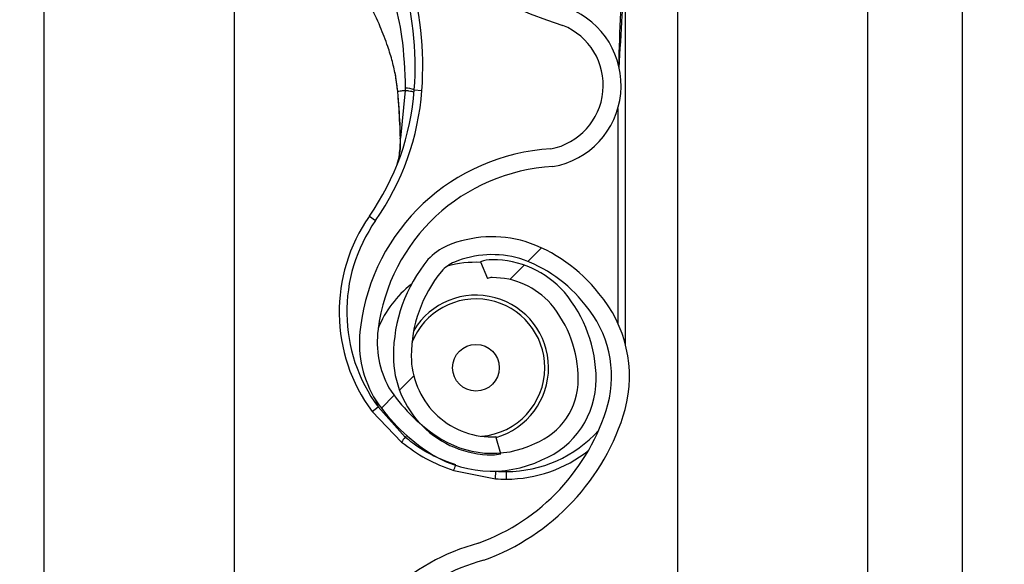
# Model space of a CAD drawing. Header units: inches. Extents: x 170 to 284, y 215 to 248.
# Tile 941 of 1056: x 235.429 to 235.5621, y 241.9902 to 242.0638. Entities that reach past the tile are written whole.
import ezdxf

# ---------------------------------------------------------------- set-up
doc = ezdxf.new("R2010")
doc.units = ezdxf.units.IN
doc.header["$LTSCALE"] = 0.25
doc.header["$MEASUREMENT"] = 0
doc.layers.add('ANNOTATIONS', color=1, linetype='Continuous')
doc.layers.add('LH TOP OF HOOD', color=7, linetype='Continuous')
doc.styles.add('ARIAL', font='arial.ttf', dxfattribs={"height": 0.09375})
doc.dimstyles.new('STANDARD$0', dxfattribs={"dimtxt": 0.09375, "dimasz": 0.09375, "dimexe": 0.03125, "dimexo": 0.046875, "dimgap": 0.09, "dimtad": 0, "dimtih": 1, "dimtoh": 1, "dimdec": 4, "dimzin": 0, "dimdsep": 46, "dimtxsty": 'ARIAL', "dimcen": 0.09, "dimadec": 0, "dimazin": 0, "dimtfac": 1, "dimtdec": 4, "dimtofl": 0, "dimtmove": 0, "dimatfit": 1, "dimfxl": 1, "dimtolj": 1, "dimtzin": 0, "dimarcsym": 0})
pattern_1 = [(45, (225.4196035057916, 238.187647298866), (-0.03026527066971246, 0.03026527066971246), [])]

# ---------------------------------------------------------------- blocks, each defined once
blk = doc.blocks.new('*D70')
at = {"layer": 'ANNOTATIONS', "color": 0, "lineweight": -2, "transparency": 16777216}
for p, q in [((235.475871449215, 243.8427370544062), (236.9163148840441, 243.8427370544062)), ((236.8850648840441, 243.7489870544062), (236.8850648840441, 242.028811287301)), ((236.8850648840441, 239.873775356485), (236.8850648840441, 241.5939511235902)), ((236.1545398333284, 239.780025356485), (236.9163148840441, 239.780025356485))]:
    blk.add_line(p, q, dxfattribs=at)
at = {"layer": 'ANNOTATIONS', "color": 0, "transparency": 16777216}
for points in [[(236.8694398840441, 243.7489870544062), (236.9006898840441, 243.7489870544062), (236.8850648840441, 243.8427370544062)], [(236.8694398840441, 239.873775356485), (236.9006898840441, 239.873775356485), (236.8850648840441, 239.780025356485)]]:
    blk.add_solid(points, dxfattribs=at)
at = {"layer": 'defpoints', "color": 0, "transparency": 16777216}
for p in [(235.428996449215, 243.8427370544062), (236.1076648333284, 239.780025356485), (236.8850648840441, 239.780025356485)]:
    blk.add_point(p, dxfattribs=at)
at = {"layer": 'ANNOTATIONS', "color": 0, "transparency": 16777216, "insert": (236.8850648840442, 241.8113812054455), "char_height": 0.09375, "attachment_point": 5, "style": 'ARIAL'}
blk.add_mtext('\\A1;OPENING\\PHEIGHT', dxfattribs=at)

msp = doc.modelspace()

# ---------------------------------------------------------------- hatches: boundary and pattern name
at = {"layer": 'LH TOP OF HOOD'}
h = msp.add_hatch(dxfattribs=at)
h.set_pattern_fill('ANSI31', color=256, scale=0.34241245, angle=2.8e-322, style=0)
h.set_pattern_definition(pattern_1)
edge = h.paths.add_edge_path(flags=0)
edge.add_arc((235.4928707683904, 242.0272133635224), 0.001712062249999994, 450.0000000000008, 472.2104203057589)
edge.add_line((235.4922235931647, 242.0287983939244), (235.4913110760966, 242.0310332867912))
edge.add_arc((235.4928707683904, 242.0272133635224), 0.004126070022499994, 450, 472.2104203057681, ccw=False)
edge.add_arc((235.4928707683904, 242.0183106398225), 0.01302879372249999, 401.47616737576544, 450, ccw=False)
edge.add_arc((235.4886248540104, 242.0151604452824), 0.01830194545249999, 359.9999999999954, 400.0613730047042, ccw=False)
edge.add_arc((235.4951649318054, 242.0151604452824), 0.01176186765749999, 292.14085769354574, 360, ccw=False)
edge.add_arc((235.4928707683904, 242.0184133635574), 0.01566536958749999, 235.2570680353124, 295.43079980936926, ccw=False)
edge.add_arc((235.4981096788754, 242.0265285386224), 0.02532140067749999, 212.8542481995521, 235.9809333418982, ccw=False)
edge.add_arc((235.4899602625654, 242.0201596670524), 0.01504902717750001, 172.1557183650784, 209.3146496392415, ccw=False)
edge.add_arc((235.5023898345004, 242.0188242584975), 0.02754708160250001, 453.30850314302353, 532.9325737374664, ccw=False)
edge.add_arc((235.4991369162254, 242.0549145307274), 0.008748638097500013, 280.9586189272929, 427.9414322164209)
edge.add_arc((235.5189966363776, 242.1172678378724), 0.05672062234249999, 179.5706357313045, 253.0098997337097, ccw=False)
edge.add_arc((235.6773283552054, 242.1184662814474), 0.2150521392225, 163.4260275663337, 180.2060536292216, ccw=False)
edge.add_arc((235.4985548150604, 242.1706156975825), 0.02884824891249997, 465.1588434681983, 521.4137567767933, ccw=False)
edge.add_arc((235.4812287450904, 242.2251620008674), 0.0284373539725, 290.1205938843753, 343.7190675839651)
edge.add_arc((235.4940692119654, 242.2209845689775), 0.01494630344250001, 345.2914408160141, 400.547192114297)
edge.add_arc((235.4906450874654, 242.2191697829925), 0.0187470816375, 397.9578745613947, 431.4396159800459)
edge.add_arc((235.4928707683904, 242.2239977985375), 0.0134739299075, 433.8775574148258, 472.273645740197)
edge.add_arc((235.4903026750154, 242.2310172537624), 0.006011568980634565, 474.9825325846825, 495.7175736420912)
edge.add_arc((235.5000956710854, 242.2237581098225), 0.01816498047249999, 500.899260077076, 539.9999999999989)
edge.add_arc((235.4928707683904, 242.2237581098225), 0.01094007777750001, 539.9999999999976, 629.9999999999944)
edge.add_arc((235.4928707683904, 242.2146841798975), 0.001866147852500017, 269.9999999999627, 285.6422464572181)
edge.add_line((235.4933739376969, 242.21288714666), (235.4940248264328, 242.2105625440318))
edge.add_arc((235.4928707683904, 242.2146841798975), 0.004280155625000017, 269.9999999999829, 285.64224645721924, ccw=False)
edge.add_arc((235.4928707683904, 242.2237581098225), 0.01335408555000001, 179.9999999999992, 269.999999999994, ccw=False)
edge.add_arc((235.5000956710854, 242.2237581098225), 0.020578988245, 500.6113583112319, 540, ccw=False)
edge.add_arc((235.4903026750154, 242.2310172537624), 0.008425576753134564, 474.5776671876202, 496.4997109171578, ccw=False)
edge.add_arc((235.4928707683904, 242.2239977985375), 0.01588793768, 433.69030225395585, 472.4705806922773, ccw=False)
edge.add_arc((235.4906450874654, 242.2191697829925), 0.02116108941, 398.1045307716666, 431.57717173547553, ccw=False)
edge.add_arc((235.4940692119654, 242.2209845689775), 0.01736031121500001, 345.1802481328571, 400.36585332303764, ccw=False)
edge.add_arc((235.4812287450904, 242.2251620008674), 0.030851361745, 289.91815728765, 343.77953759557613, ccw=False)
edge.add_arc((235.4985548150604, 242.1706156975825), 0.02643424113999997, 464.9417095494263, 521.3236131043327)
edge.add_arc((235.6773283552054, 242.1184662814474), 0.21263813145, 523.4376684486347, 540.2096895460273)
edge.add_arc((235.5189966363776, 242.1172678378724), 0.05430661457, 539.5566266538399, 613.1145348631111)
edge.add_arc((235.4991369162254, 242.0549145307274), 0.01116264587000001, 280.06103888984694, 428.5290871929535, ccw=False)
edge.add_arc((235.5023898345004, 242.0188242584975), 0.02513307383, 452.9714001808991, 532.9706577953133)
edge.add_arc((235.4899602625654, 242.0201596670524), 0.01263501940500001, 532.0830472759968, 568.9826967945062)
edge.add_arc((235.4981096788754, 242.0265285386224), 0.022907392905, 213.0443063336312, 236.0197152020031)
edge.add_arc((235.4928707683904, 242.0184133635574), 0.01325136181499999, 235.1922404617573, 295.7352497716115)
edge.add_arc((235.4951649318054, 242.0151604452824), 0.009347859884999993, 291.7225241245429, 360)
edge.add_arc((235.4886248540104, 242.0151604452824), 0.01588793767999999, 359.9999999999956, 399.9521788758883)
edge.add_arc((235.4928707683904, 242.0183106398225), 0.01061478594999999, 401.6345013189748, 450.0000000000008)
h = msp.add_hatch(dxfattribs=at)
h.set_pattern_fill('ANSI31', color=256, scale=0.34241245, angle=2.8e-322, style=0)
h.set_pattern_definition(pattern_1)
edge = h.paths.add_edge_path(flags=0)
edge.add_arc((235.4928707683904, 241.8217658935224), 0.001712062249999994, 450.0000000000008, 472.2104203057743)
edge.add_line((235.4922235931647, 241.8233509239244), (235.4913110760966, 241.8255858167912))
edge.add_arc((235.4928707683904, 241.8217658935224), 0.004126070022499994, 450, 472.2104203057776, ccw=False)
edge.add_arc((235.4928707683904, 241.8128631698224), 0.01302879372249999, 401.4761673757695, 450, ccw=False)
edge.add_arc((235.4886248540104, 241.8097129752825), 0.01830194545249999, 359.9999999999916, 400.0613730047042, ccw=False)
edge.add_arc((235.4951649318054, 241.8097129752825), 0.01176186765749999, 292.1408576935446, 359.99999999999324, ccw=False)
edge.add_arc((235.4928707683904, 241.8129658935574), 0.01566536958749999, 235.2570680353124, 295.43079980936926, ccw=False)
edge.add_arc((235.4981096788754, 241.8210810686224), 0.02532140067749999, 212.8542481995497, 235.9809333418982, ccw=False)
edge.add_arc((235.4899602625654, 241.8147121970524), 0.01504902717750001, 172.1557183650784, 209.3146496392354, ccw=False)
edge.add_arc((235.5023898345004, 241.8133767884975), 0.02754708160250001, 453.3085031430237, 532.9325737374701, ccw=False)
edge.add_arc((235.4991369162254, 241.8494670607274), 0.008748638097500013, 280.9586189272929, 427.9414322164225)
edge.add_arc((235.5189966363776, 241.9118203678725), 0.05672062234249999, 179.5706357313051, 253.00989973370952, ccw=False)
edge.add_arc((235.6773283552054, 241.9130188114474), 0.2150521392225, 163.4260275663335, 180.2060536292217, ccw=False)
edge.add_arc((235.4985548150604, 241.9651682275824), 0.02884824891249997, 465.15884346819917, 521.4137567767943, ccw=False)
edge.add_arc((235.4812287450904, 242.0197145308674), 0.0284373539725, 290.1205938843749, 343.7190675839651)
edge.add_arc((235.4940692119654, 242.0155370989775), 0.01494630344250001, 345.2914408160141, 400.5471921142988)
edge.add_arc((235.4906450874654, 242.0137223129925), 0.0187470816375, 397.9578745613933, 431.439615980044)
edge.add_arc((235.4928707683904, 242.0185503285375), 0.0134739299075, 433.8775574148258, 472.2736457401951)
edge.add_arc((235.4903026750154, 242.0255697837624), 0.006011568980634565, 474.9825325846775, 495.717573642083)
edge.add_arc((235.5000956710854, 242.0183106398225), 0.01816498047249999, 500.8992600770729, 539.9999999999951)
edge.add_arc((235.4928707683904, 242.0183106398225), 0.01094007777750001, 539.9999999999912, 629.9999999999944)
edge.add_arc((235.4928707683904, 242.0092367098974), 0.001866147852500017, 269.9999999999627, 285.6422464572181)
edge.add_line((235.4933739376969, 242.00743967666), (235.4940248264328, 242.0051150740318))
edge.add_arc((235.4928707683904, 242.0092367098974), 0.004280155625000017, 269.9999999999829, 285.6422464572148, ccw=False)
edge.add_arc((235.4928707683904, 242.0183106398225), 0.01335408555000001, 179.9999999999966, 269.999999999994, ccw=False)
edge.add_arc((235.5000956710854, 242.0183106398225), 0.020578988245, 500.6113583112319, 539.9999999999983, ccw=False)
edge.add_arc((235.4903026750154, 242.0255697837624), 0.008425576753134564, 474.57766718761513, 496.4997109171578, ccw=False)
edge.add_arc((235.4928707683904, 242.0185503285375), 0.01588793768, 433.6903022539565, 472.4705806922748, ccw=False)
edge.add_arc((235.4906450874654, 242.0137223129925), 0.02116108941, 398.10453077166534, 431.5771717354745, ccw=False)
edge.add_arc((235.4940692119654, 242.0155370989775), 0.01736031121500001, 345.180248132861, 400.3658533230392, ccw=False)
edge.add_arc((235.4812287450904, 242.0197145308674), 0.030851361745, 289.9181572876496, 343.7795375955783, ccw=False)
edge.add_arc((235.4985548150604, 241.9651682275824), 0.02643424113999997, 464.9417095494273, 521.3236131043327)
edge.add_arc((235.6773283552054, 241.9130188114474), 0.21263813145, 523.4376684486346, 540.2096895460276)
edge.add_arc((235.5189966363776, 241.9118203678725), 0.05430661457, 539.5566266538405, 613.1145348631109)
edge.add_arc((235.4991369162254, 241.8494670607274), 0.01116264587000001, 280.0610388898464, 428.52908719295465, ccw=False)
edge.add_arc((235.5023898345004, 241.8133767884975), 0.02513307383, 452.9714001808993, 532.9706577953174)
edge.add_arc((235.4899602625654, 241.8147121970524), 0.01263501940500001, 532.0830472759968, 568.9826967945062)
edge.add_arc((235.4981096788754, 241.8210810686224), 0.022907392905, 213.0443063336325, 236.0197152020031)
edge.add_arc((235.4928707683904, 241.8129658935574), 0.01325136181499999, 235.1922404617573, 295.7352497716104)
edge.add_arc((235.4951649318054, 241.8097129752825), 0.009347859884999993, 291.7225241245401, 359.9999999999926)
edge.add_arc((235.4886248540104, 241.8097129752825), 0.01588793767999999, 359.9999999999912, 399.9521788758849)
edge.add_arc((235.4928707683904, 241.8128631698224), 0.01061478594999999, 401.6345013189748, 450.0000000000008)

# ---------------------------------------------------------------- linework, layer by layer
for p, q in [((235.5564384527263, 239.8275350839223), (235.5564384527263, 244.0802977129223)), ((235.5179170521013, 244.0327879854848), (235.5179170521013, 239.8681965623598)), ((235.5435979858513, 244.0327879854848), (235.5435979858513, 239.8275350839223)), ((235.5564384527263, 239.8275350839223), (235.5564384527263, 244.0327879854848)), ((235.4323139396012, 239.8275350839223), (235.4323139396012, 243.9380293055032)), ((235.4579948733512, 242.1118967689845), (235.4579948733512, 241.9195228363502)), ((235.5108807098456, 242.0198676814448), (235.5108807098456, 242.0722898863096)), ((235.4797133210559, 242.0566406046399), (235.4800781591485, 242.0540615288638)), ((235.4811213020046, 242.0542054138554), (235.480471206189, 242.0477714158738)), ((235.4823430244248, 242.0543045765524), (235.4833674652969, 242.0542288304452)), ((235.4801201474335, 242.0539092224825), (235.4801061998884, 242.0540765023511)), ((235.5098534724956, 242.0517904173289), (235.5098534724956, 242.0227646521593)), ((235.476262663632, 242.0372164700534), (235.4771046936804, 242.0366280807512)), ((235.4913110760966, 242.0310332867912), (235.4922235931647, 242.0287983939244)), ((235.4771110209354, 242.0123782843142), (235.4774520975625, 242.011432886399)), ((235.4766266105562, 242.0108215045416), (235.4774520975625, 242.011432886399)), ((235.4766266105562, 242.0108215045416), (235.4806049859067, 242.006676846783)), ((235.4811113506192, 242.0073407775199), (235.4774520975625, 242.011432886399)), ((235.4811113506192, 242.0073407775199), (235.4813350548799, 242.007560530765)), ((235.4940248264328, 242.0051150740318), (235.4933739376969, 242.00743967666)), ((235.4876723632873, 242.0028219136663), (235.4933109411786, 242.0017209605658)), ((235.4933109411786, 242.0017209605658), (235.4933780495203, 242.002746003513)), ((235.4947873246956, 242.0016726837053), (235.4947873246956, 242.0026999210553))]:
    msp.add_line(p, q, dxfattribs=at)
at = {"layer": 'LH TOP OF HOOD', "flags": 128}
msp.add_lwpolyline([(235.4804376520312, 242.0477027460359), (235.4804098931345, 242.0477103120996), (235.4803908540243, 242.0477186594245), (235.4803810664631, 242.0477275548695), (235.4803808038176, 242.0477367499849), (235.4803900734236, 242.0477459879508), (235.4804086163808, 242.0477550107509), (235.4804359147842, 242.0477635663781), (235.480471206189, 242.0477714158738)], dxfattribs=at)
at = {"layer": 'LH TOP OF HOOD'}
msp.add_circle((235.4906783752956, 242.0167388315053), 0.00315523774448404, dxfattribs=at)
for centre, radius, start, end in [((235.5189966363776, 242.1172678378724), 0.05672062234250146, 179.5706357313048, 253.0098997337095), ((235.4393165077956, 242.0574859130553), 0.04417120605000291, 355.7713036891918, 16.94846748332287), ((235.4393165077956, 242.0574859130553), 0.04314396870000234, 355.771303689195, 16.94846748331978), ((235.4991369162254, 242.0549145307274), 0.01116264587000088, 280.0610388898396, 68.52908719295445), ((235.4991369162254, 242.0549145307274), 0.008748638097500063, 280.9586189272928, 67.94143221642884), ((235.448194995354, 242.0568294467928), 0.03424124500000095, 325.0551237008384, 355.7713036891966), ((235.448194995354, 242.0568294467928), 0.03526848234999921, 325.055123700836, 355.7713036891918), ((235.4810641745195, 242.0510456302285), 0.00350088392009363, 68.57435782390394, 89.0426180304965), ((235.4801298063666, 242.0537314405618), 0.0001780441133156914, 93.10983558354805, 110.0707638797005), ((235.4800831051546, 242.0539285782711), 3.319259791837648e-05, 244.2889319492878, 282.2874080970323), ((235.5023898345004, 242.0188242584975), 0.02754708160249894, 93.3085031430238, 172.9325737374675), ((235.5023898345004, 242.0188242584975), 0.02513307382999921, 92.9714001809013, 172.9706577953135), ((235.4947873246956, 242.0242719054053), 0.02259922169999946, 145.0551237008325, 216.5248216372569), ((235.4947873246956, 242.0242719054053), 0.02157198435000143, 145.0551237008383, 216.5248216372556), ((235.4928707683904, 242.0185503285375), 0.01588793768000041, 73.69030225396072, 112.4705806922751), ((235.4903026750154, 242.0255697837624), 0.008425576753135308, 114.5776671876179, 136.4997109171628), ((235.4906450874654, 242.0137223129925), 0.02116108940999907, 38.1045307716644, 71.57717173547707), ((235.4928707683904, 242.0185503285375), 0.01347392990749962, 73.87755741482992, 112.2736457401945), ((235.5000956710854, 242.0183106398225), 0.02057898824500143, 140.6113583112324, 179.9999999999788), ((235.4903026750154, 242.0255697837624), 0.006011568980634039, 114.9825325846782, 135.7175736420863), ((235.4906783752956, 242.0167388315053), 0.0142508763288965, 87.35889654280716, 105.8277214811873), ((235.4928707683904, 242.0272133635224), 0.004126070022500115, 90, 112.2104203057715), ((235.4928707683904, 242.0183106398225), 0.01302879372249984, 41.47616737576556, 90), ((235.4906450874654, 242.0137223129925), 0.01874708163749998, 37.95787456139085, 71.4396159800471), ((235.5000956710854, 242.0183106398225), 0.01816498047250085, 140.8992600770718, 179.9999999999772), ((235.4928707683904, 242.0272133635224), 0.001712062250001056, 90, 112.2104203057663), ((235.4928707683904, 242.0183106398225), 0.01061478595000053, 41.63450131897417, 90), ((235.4906783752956, 242.0167388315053), 0.01425087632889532, 127.8333931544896, 157.9527497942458), ((235.4906783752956, 242.0167388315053), 0.00981035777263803, 286.1585342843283, 149.0324419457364), ((235.4886248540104, 242.0151604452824), 0.01830194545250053, 359.9999999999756, 40.06137300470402), ((235.4940692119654, 242.0155370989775), 0.01736031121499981, 345.180248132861, 40.36585332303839), ((235.4906783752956, 242.0167388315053), 0.009303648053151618, 0, 158.4588253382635), ((235.4886248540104, 242.0151604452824), 0.01588793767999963, 359.9999999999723, 39.95217887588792), ((235.4940692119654, 242.0155370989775), 0.01494630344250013, 345.2914408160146, 40.54719211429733), ((235.4899602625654, 242.0201596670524), 0.01504902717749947, 172.1557183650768, 209.3146496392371), ((235.4899602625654, 242.0201596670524), 0.01263501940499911, 172.0830472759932, 208.9826967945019), ((235.4928707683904, 242.0183106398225), 0.01335408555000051, 179.9999999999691, 269.9999999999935), ((235.4928707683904, 242.0183106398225), 0.01094007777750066, 179.9999999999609, 269.9999999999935), ((235.4906783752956, 242.0167388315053), 0.009303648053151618, 274.6412261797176, 0), ((235.4951649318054, 242.0151604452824), 0.009347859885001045, 291.7225241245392, 359.9999999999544), ((235.4951649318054, 242.0151604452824), 0.01176186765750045, 292.1408576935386, 359.9999999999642), ((235.4981096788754, 242.0265285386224), 0.02290739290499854, 213.044306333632, 236.0197152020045), ((235.4981096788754, 242.0265285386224), 0.02532140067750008, 212.8542481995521, 235.9809333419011), ((235.4812287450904, 242.0197145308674), 0.02843735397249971, 290.1205938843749, 343.7190675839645), ((235.4812287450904, 242.0197145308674), 0.03085136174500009, 289.91815728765, 343.7795375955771), ((235.4947873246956, 242.0194781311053), 0.01677821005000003, 269.9999999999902, 317.9734601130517), ((235.4877853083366, 242.0017256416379), 0.008721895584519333, 139.924412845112, 145.4117204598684), ((235.4928707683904, 242.0184133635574), 0.01325136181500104, 235.1922404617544, 295.7352497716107), ((235.4928707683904, 242.0092367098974), 0.001866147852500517, 269.9999999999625, 285.6422464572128), ((235.4928707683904, 242.0184133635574), 0.01566536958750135, 235.2570680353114, 295.4307998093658), ((235.4928707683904, 242.0092367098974), 0.004280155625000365, 269.9999999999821, 285.6422464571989), ((235.4947873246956, 242.0194781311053), 0.01780544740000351, 269.9999999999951, 308.5921886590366), ((235.4800768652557, 242.0059953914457), 0.00823180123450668, 337.3243224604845, 342.6867957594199), ((235.4947873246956, 242.0242719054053), 0.0215719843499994, 266.2542590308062, 269.9999999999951), ((235.4947873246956, 242.0242719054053), 0.02259922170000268, 266.2542590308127, 270), ((235.4985548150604, 241.9651682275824), 0.02884824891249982, 105.1588434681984, 161.4137567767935), ((235.4985548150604, 241.9651682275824), 0.02643424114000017, 104.9417095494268, 161.3236131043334)]:
    msp.add_arc(centre, radius, start, end, dxfattribs=at)
for points, knots in [([(235.5100364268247, 242.0572689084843), (235.5101730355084, 242.0596301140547), (235.510379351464, 242.0631961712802), (235.5106239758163, 242.0674135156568), (235.5107572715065, 242.0696236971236), (235.5108247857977, 242.0708241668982), (235.5108516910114, 242.0714818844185), (235.5108646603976, 242.0718449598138), (235.5108712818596, 242.0720454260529), (235.5108748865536, 242.0721564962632), (235.5108770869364, 242.0722226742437), (235.5108784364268, 242.0722610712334), (235.5108793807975, 242.0722845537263), (235.5108799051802, 242.0722955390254), (235.5108802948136, 242.0723007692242), (235.5108805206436, 242.0723013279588), (235.5108806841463, 242.0722980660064), (235.5108806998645, 242.0722930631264), (235.5108807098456, 242.0722898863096)], [0, 0, 0, 0, 0.4681368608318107, 0.7070129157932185, 0.8371325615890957, 0.9079072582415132, 0.9470740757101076, 0.9687898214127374, 0.9808770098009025, 0.9876679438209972, 0.9915546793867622, 0.9947708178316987, 0.9959953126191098, 0.9972287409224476, 0.9978484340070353, 0.9984730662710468, 0.9990304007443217, 1, 1, 1, 1]), ([(235.4790294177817, 242.0681141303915), (235.4790294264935, 242.06811410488), (235.479215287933, 242.0675698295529), (235.4798887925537, 242.0654109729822), (235.4808758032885, 242.0609031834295), (235.4810320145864, 242.0568805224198), (235.4811226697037, 242.0545460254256)], [0, 0, 0, 0, 5.869764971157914e-06, 0.1252288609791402, 0.4923383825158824, 1, 1, 1, 1]), ([(235.5103363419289, 242.0673837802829), (235.5102929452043, 242.066509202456), (235.5101287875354, 242.0632009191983), (235.5100294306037, 242.0598899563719), (235.5099563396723, 242.0574542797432)], [0, 0, 0, 0, 0.2643600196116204, 1, 1, 1, 1]), ([(235.4801061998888, 242.0540765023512), (235.4800249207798, 242.0547710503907), (235.479864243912, 242.0561440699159), (235.4793893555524, 242.058176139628), (235.4787046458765, 242.060419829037), (235.4776923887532, 242.0630236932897), (235.4768279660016, 242.0648594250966), (235.4763571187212, 242.065859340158)], [0, 0, 0, 0, 0.1627420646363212, 0.321717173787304, 0.4905672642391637, 0.7225142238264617, 1, 1, 1, 1]), ([(235.4811213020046, 242.0542054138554), (235.4810668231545, 242.0541992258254), (235.480814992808, 242.0541706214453), (235.4804502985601, 242.0541259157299), (235.4802100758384, 242.0540914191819), (235.4801061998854, 242.0540765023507)], [0, 0, 0, 0, 0.135457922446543, 0.626158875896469, 1, 1, 1, 1]), ([(235.4811226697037, 242.0545460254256), (235.4811224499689, 242.0544325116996), (235.4811222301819, 242.0543189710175), (235.4811213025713, 242.054205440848), (235.4811213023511, 242.0542054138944)], [0, 0, 0, 0, 0.9997625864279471, 1, 1, 1, 1]), ([(235.4800781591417, 242.0540615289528), (235.480070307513, 242.054061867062), (235.4800543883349, 242.0540625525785), (235.4800535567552, 242.0540657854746), (235.4800690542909, 242.0540703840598), (235.4800939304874, 242.0540744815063), (235.4801061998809, 242.0540765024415)], [0, 0, 0, 0, 0.2466091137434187, 0.5000000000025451, 0.7533908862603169, 0.9999999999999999, 0.9999999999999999, 0.9999999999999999, 0.9999999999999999]), ([(235.4800901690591, 242.053896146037), (235.4801497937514, 242.0531749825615), (235.4803211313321, 242.0511026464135), (235.4803916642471, 242.0490446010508), (235.4804376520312, 242.0477027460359)], [0, 0, 0, 0, 0.3479954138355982, 1, 1, 1, 1]), ([(235.480471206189, 242.0477714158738), (235.4804178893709, 242.0491013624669), (235.4803362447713, 242.0511379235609), (235.4801758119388, 242.0531953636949), (235.4801201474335, 242.0539092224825)], [0, 0, 0, 0, 0.6530354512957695, 1, 1, 1, 1]), ([(235.4799721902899, 242.044075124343), (235.4800438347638, 242.0443027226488), (235.480307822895, 242.0451413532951), (235.4804402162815, 242.0464787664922), (235.4804646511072, 242.0474979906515), (235.480471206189, 242.0477714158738)], [0, 0, 0, 0, 0.2141804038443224, 0.7891897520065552, 1, 1, 1, 1]), ([(235.4804376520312, 242.0477027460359), (235.4804429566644, 242.0474217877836), (235.4804593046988, 242.0465559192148), (235.4803390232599, 242.0457424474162), (235.4802577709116, 242.045192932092)], [0, 0, 0, 0, 0.3244814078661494, 0.9999999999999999, 0.9999999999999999, 0.9999999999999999, 0.9999999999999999]), ([(235.4806049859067, 242.006676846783), (235.4816778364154, 242.0058881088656), (235.4838591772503, 242.0042844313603), (235.4863875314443, 242.0033147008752), (235.4876723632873, 242.0028219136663)], [0, 0, 0, 0, 0.4918307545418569, 1, 1, 1, 1]), ([(235.4879564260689, 242.0036071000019), (235.4869478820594, 242.0039704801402), (235.4849015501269, 242.0047077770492), (235.4826565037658, 242.0060922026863), (235.4814557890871, 242.0070624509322), (235.4811113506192, 242.0073407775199)], [0, 0, 0, 0, 0.4093476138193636, 0.8305647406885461, 1, 1, 1, 1])]:
    msp.add_open_spline(points, degree=3, knots=knots, dxfattribs=at)
msp.add_open_spline([(235.4823141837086, 242.0539408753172), (235.4822997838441, 242.0539582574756), (235.482270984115, 242.0539930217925), (235.4820221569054, 242.0540594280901), (235.4816462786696, 242.0541315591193), (235.4812962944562, 242.0541807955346), (235.4811213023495, 242.0542054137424)], degree=3, dxfattribs=at)

# ---------------------------------------------------------------- dimensions: what is measured, and where the dimension line sits
at = {"layer": 'ANNOTATIONS'}
dim = msp.add_linear_dim(base=(236.8850648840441, 239.780025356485), p1=(235.4289964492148, 243.8427370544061), p2=(236.1076648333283, 239.7800253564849), angle=90, text='OPENING\\PHEIGHT', dimstyle='STANDARD$0', dxfattribs=at)
dim.commit()
dim.dimension.update_dxf_attribs({"geometry": '*D70', "text_midpoint": (236.8850648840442, 241.8113812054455)})

doc.saveas('drawing.dxf')
